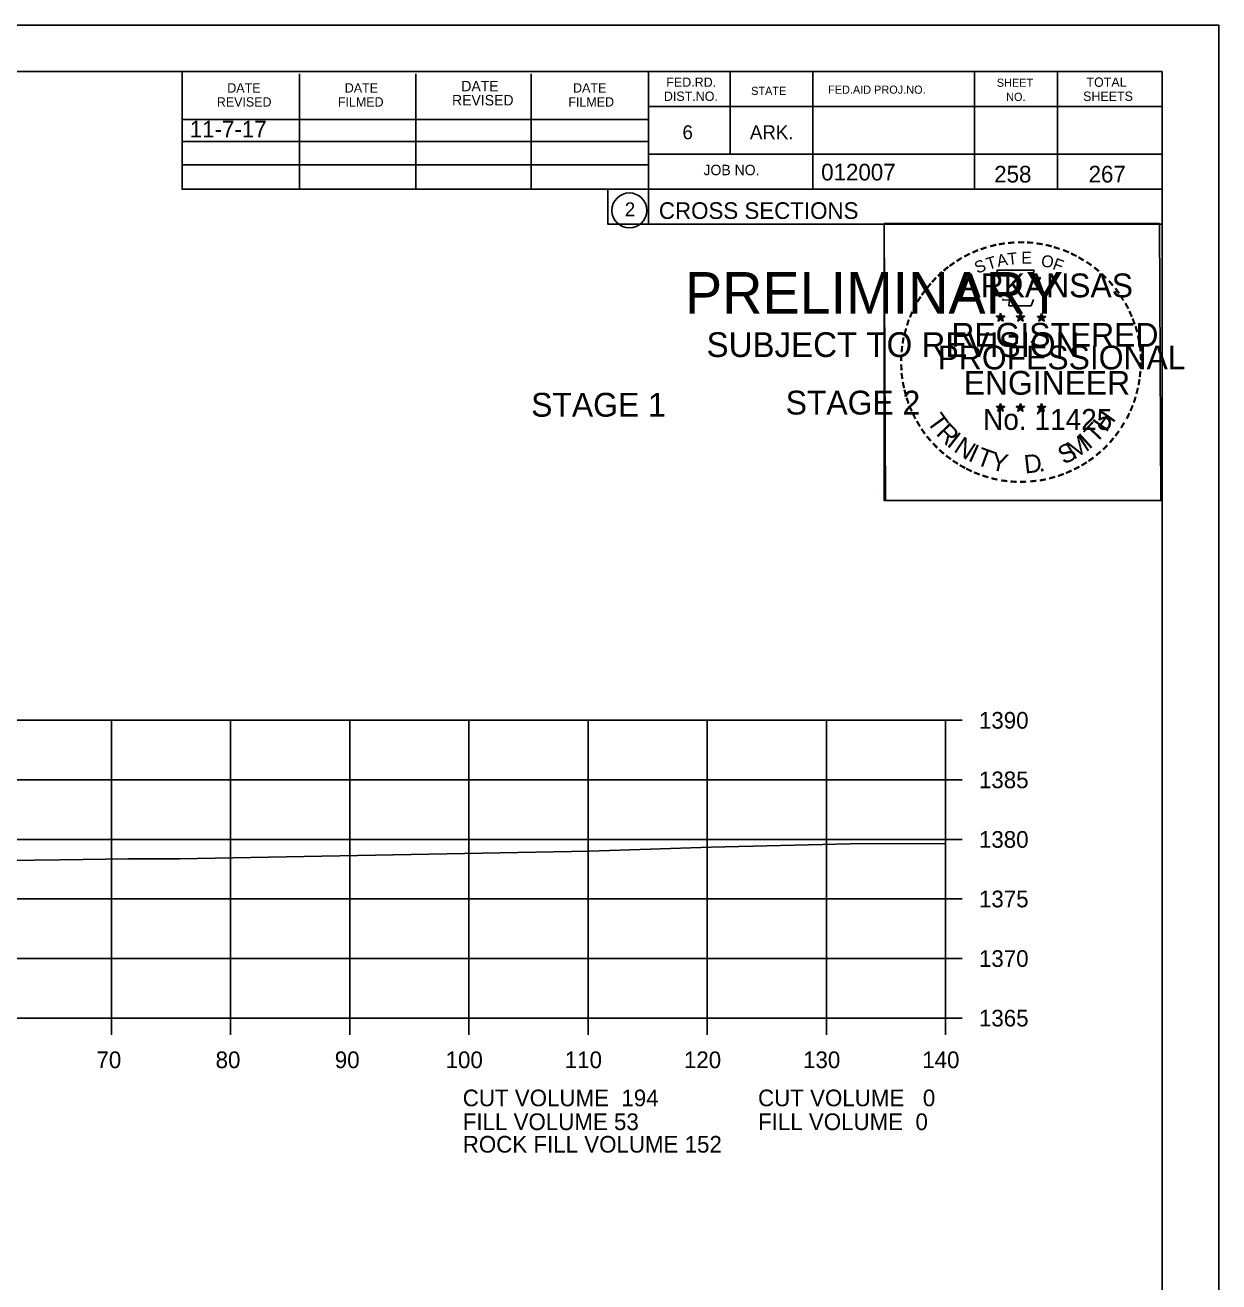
# Model space of a CAD drawing. Extents: x 1374311 to 1383814, y 384102 to 406278.
# Drawn here: x 1382783.6 to 1382883.8, y 386080.4 to 386185.9 of the extents above; entities that cross this region are included whole.
import ezdxf

# ---------------------------------------------------------------- set-up
doc = ezdxf.new("R2010")
doc.units = 0
for name, color, linetype in [('R_Axis', 7, 'Continuous'), ('R_Axis Annot', 7, 'Continuous'), ('R_Border', 7, 'Continuous'), ('R_Border PE', 7, 'Continuous'), ('R_Border Prem', 7, 'Continuous'), ('R_Exist Surface', 7, 'Continuous'), ('R_Fin Surface', 7, 'Continuous'), ('R_Grid', 7, 'Continuous'), ('R_No Plot', 7, 'Continuous'), ('R_Water', 7, 'Continuous')]:
    doc.layers.add(name, color=color, linetype=linetype)

msp = doc.modelspace()

# ---------------------------------------------------------------- linework, layer by layer
at = {"layer": 'R_Axis'}
for p, q in [((1382860.86, 386102.56), (1382860.86, 386127.56)), ((1382862.26, 386127.56), (1382860.86, 386127.56)), ((1382862.26, 386122.56), (1382860.86, 386122.56)), ((1382862.26, 386117.56), (1382860.86, 386117.56)), ((1382862.26, 386112.56), (1382860.86, 386112.56)), ((1382862.26, 386107.56), (1382860.86, 386107.56)), ((1382580.86, 386102.56), (1382860.86, 386102.56)), ((1382790.86, 386101.16), (1382790.86, 386102.56)), ((1382800.86, 386101.16), (1382800.86, 386102.56)), ((1382810.86, 386101.16), (1382810.86, 386102.56)), ((1382820.86, 386101.16), (1382820.86, 386102.56)), ((1382830.86, 386101.16), (1382830.86, 386102.56)), ((1382840.86, 386101.16), (1382840.86, 386102.56)), ((1382850.86, 386101.16), (1382850.86, 386102.56)), ((1382860.86, 386101.16), (1382860.86, 386102.56)), ((1382862.26, 386102.56), (1382860.86, 386102.56))]:
    msp.add_line(p, q, dxfattribs=at)
at = {"layer": 'R_Border'}
for p, q in [((1382562.86, 386182.02), (1382879.04, 386182.02)), ((1382796.78, 386172.14), (1382796.78, 386182.02)), ((1382806.64, 386172.14), (1382806.64, 386181.82)), ((1382816.4, 386172.14), (1382816.4, 386181.82)), ((1382826.08, 386172.14), (1382826.08, 386181.82)), ((1382835.94, 386182.02), (1382835.94, 386169.22)), ((1382842.78, 386182.02), (1382842.78, 386175.08)), ((1382849.72, 386182.02), (1382849.72, 386172.14)), ((1382863.3, 386182.02), (1382863.3, 386172.14)), ((1382870.24, 386182.02), (1382870.24, 386172.14)), ((1382879.04, 385976.56), (1382879.04, 386182.02)), ((1382879.04, 386179.08), (1382835.94, 386179.08)), ((1382879.04, 386179.1), (1382879.04, 386179.1)), ((1382796.78, 386178), (1382835.94, 386178)), ((1382796.78, 386176.14), (1382835.94, 386176.14)), ((1382879.04, 386175.08), (1382835.94, 386175.08)), ((1382838.9, 386175.08), (1382879.04, 386175.08)), ((1382796.78, 386172.14), (1382796.78, 386174.2)), ((1382796.78, 386174.2), (1382835.94, 386174.2)), ((1382879.04, 386172.14), (1382796.78, 386172.14)), ((1382835.94, 386169.22), (1382879.04, 386169.22))]:
    msp.add_line(p, q, dxfattribs=at)
msp.add_circle((1382834.33, 386170.36), 1.47, dxfattribs=at)
at = {"layer": 'R_Border PE'}
for p, q in [((1382865.13, 386161.48), (1382865.47, 386161.37)), ((1382865.13, 386161.48), (1382865.38, 386161.43)), ((1382865.13, 386161.48), (1382865.36, 386161.36)), ((1382865.26, 386161.07), (1382865.47, 386161.37)), ((1382865.26, 386161.07), (1382865.38, 386161.32)), ((1382865.26, 386161.07), (1382865.47, 386161.29)), ((1382865.47, 386161.73), (1382865.43, 386161.48)), ((1382865.47, 386161.37), (1382865.47, 386161.73)), ((1382865.47, 386161.73), (1382865.52, 386161.48)), ((1382865.82, 386161.48), (1382865.47, 386161.37)), ((1382865.69, 386161.07), (1382865.47, 386161.37)), ((1382865.69, 386161.07), (1382865.47, 386161.29)), ((1382865.82, 386161.48), (1382865.54, 386161.43)), ((1382865.69, 386161.07), (1382865.55, 386161.36)), ((1382865.82, 386161.48), (1382865.62, 386161.38)), ((1382866.8, 386161.48), (1382867.14, 386161.37)), ((1382866.8, 386161.48), (1382867.05, 386161.43)), ((1382866.8, 386161.48), (1382867.03, 386161.36)), ((1382866.93, 386161.07), (1382867.14, 386161.37)), ((1382866.93, 386161.07), (1382867.05, 386161.32)), ((1382866.93, 386161.07), (1382867.14, 386161.29)), ((1382867.14, 386161.73), (1382867.1, 386161.48)), ((1382867.14, 386161.37), (1382867.14, 386161.73)), ((1382867.14, 386161.73), (1382867.19, 386161.48)), ((1382867.49, 386161.48), (1382867.14, 386161.37)), ((1382867.36, 386161.07), (1382867.14, 386161.37)), ((1382867.36, 386161.07), (1382867.14, 386161.29)), ((1382867.49, 386161.48), (1382867.21, 386161.43)), ((1382867.36, 386161.07), (1382867.22, 386161.36)), ((1382867.49, 386161.48), (1382867.29, 386161.38)), ((1382868.56, 386161.47), (1382868.91, 386161.36)), ((1382868.56, 386161.47), (1382868.81, 386161.42)), ((1382868.56, 386161.47), (1382868.8, 386161.35)), ((1382868.69, 386161.06), (1382868.91, 386161.36)), ((1382868.69, 386161.06), (1382868.82, 386161.3)), ((1382868.69, 386161.06), (1382868.91, 386161.28)), ((1382868.91, 386161.72), (1382868.87, 386161.47)), ((1382868.91, 386161.36), (1382868.91, 386161.72)), ((1382868.91, 386161.72), (1382868.96, 386161.47)), ((1382869.26, 386161.47), (1382868.91, 386161.36)), ((1382869.12, 386161.06), (1382868.91, 386161.36)), ((1382869.12, 386161.06), (1382868.91, 386161.27)), ((1382869.26, 386161.47), (1382868.97, 386161.42)), ((1382869.12, 386161.06), (1382868.98, 386161.35)), ((1382869.26, 386161.47), (1382869.05, 386161.37)), ((1382865.12, 386153.91), (1382865.47, 386153.8)), ((1382865.12, 386153.91), (1382865.37, 386153.86)), ((1382865.12, 386153.91), (1382865.36, 386153.78)), ((1382865.25, 386153.5), (1382865.47, 386153.8)), ((1382865.25, 386153.5), (1382865.38, 386153.74)), ((1382865.25, 386153.5), (1382865.47, 386153.72)), ((1382865.47, 386154.16), (1382865.43, 386153.91)), ((1382865.47, 386153.8), (1382865.47, 386154.16)), ((1382865.47, 386154.16), (1382865.52, 386153.91)), ((1382865.82, 386153.91), (1382865.47, 386153.8)), ((1382865.68, 386153.5), (1382865.47, 386153.8)), ((1382865.68, 386153.5), (1382865.47, 386153.71)), ((1382865.82, 386153.91), (1382865.53, 386153.86)), ((1382865.68, 386153.5), (1382865.55, 386153.79)), ((1382865.82, 386153.91), (1382865.61, 386153.8)), ((1382866.79, 386153.91), (1382867.14, 386153.8)), ((1382866.79, 386153.91), (1382867.04, 386153.86)), ((1382866.79, 386153.91), (1382867.03, 386153.78)), ((1382866.92, 386153.5), (1382867.14, 386153.8)), ((1382866.92, 386153.5), (1382867.05, 386153.74)), ((1382866.92, 386153.5), (1382867.14, 386153.72)), ((1382867.14, 386154.16), (1382867.1, 386153.91)), ((1382867.14, 386153.8), (1382867.14, 386154.16)), ((1382867.14, 386154.16), (1382867.19, 386153.91)), ((1382867.49, 386153.91), (1382867.14, 386153.8)), ((1382867.35, 386153.5), (1382867.14, 386153.8)), ((1382867.35, 386153.5), (1382867.14, 386153.71)), ((1382867.49, 386153.91), (1382867.2, 386153.86)), ((1382867.35, 386153.5), (1382867.22, 386153.79)), ((1382867.49, 386153.91), (1382867.28, 386153.8)), ((1382868.56, 386153.9), (1382868.91, 386153.79)), ((1382868.56, 386153.9), (1382868.81, 386153.85)), ((1382868.56, 386153.9), (1382868.79, 386153.77)), ((1382868.69, 386153.49), (1382868.91, 386153.79)), ((1382868.69, 386153.49), (1382868.82, 386153.73)), ((1382868.69, 386153.49), (1382868.9, 386153.71)), ((1382868.91, 386154.15), (1382868.87, 386153.9)), ((1382869.12, 386153.49), (1382868.9, 386153.7)), ((1382868.91, 386153.79), (1382868.91, 386154.15)), ((1382868.91, 386154.15), (1382868.96, 386153.9)), ((1382869.25, 386153.9), (1382868.91, 386153.79)), ((1382869.12, 386153.49), (1382868.91, 386153.79)), ((1382869.25, 386153.9), (1382868.97, 386153.85)), ((1382869.12, 386153.49), (1382868.98, 386153.78)), ((1382869.25, 386153.9), (1382869.05, 386153.79))]:
    msp.add_line(p, q, dxfattribs=at)
for points in [[(1382865.17, 386165.36), (1382865.44, 386164.53)], [(1382868.68, 386164.44), (1382868.82, 386164.72), (1382868.13, 386164.7), (1382868.28, 386165.36), (1382865.17, 386165.36)], [(1382865.66, 386162.93), (1382865.66, 386162.85), (1382866.22, 386162.83), (1382866.17, 386162.36), (1382868.04, 386162.36), (1382868.24, 386162.89)], [(1382865.47, 386161.73), (1382865.69, 386161.07), (1382865.13, 386161.48), (1382865.82, 386161.48), (1382865.26, 386161.07), (1382865.47, 386161.73)], [(1382867.14, 386161.73), (1382867.36, 386161.07), (1382866.8, 386161.48), (1382867.49, 386161.48), (1382866.93, 386161.07), (1382867.14, 386161.73)], [(1382868.91, 386161.72), (1382869.12, 386161.06), (1382868.56, 386161.47), (1382869.26, 386161.47), (1382868.69, 386161.06), (1382868.91, 386161.72)], [(1382865.47, 386154.16), (1382865.68, 386153.5), (1382865.12, 386153.91), (1382865.82, 386153.91), (1382865.25, 386153.5), (1382865.47, 386154.16)], [(1382867.14, 386154.16), (1382867.35, 386153.5), (1382866.79, 386153.91), (1382867.49, 386153.91), (1382866.92, 386153.5), (1382867.14, 386154.16)], [(1382868.91, 386154.15), (1382869.12, 386153.49), (1382868.56, 386153.9), (1382869.25, 386153.9), (1382868.69, 386153.49), (1382868.91, 386154.15)]]:
    msp.add_lwpolyline(points, dxfattribs=at)
for centre, radius in [((1382865.47, 386161.37), 0.172), ((1382865.47, 386161.37), 0.145), ((1382865.47, 386161.37), 0.116), ((1382865.47, 386161.37), 0.0991), ((1382865.47, 386161.37), 0.0747), ((1382865.47, 386161.37), 0.0495), ((1382865.47, 386161.37), 0.0296), ((1382867.14, 386161.37), 0.172), ((1382867.14, 386161.37), 0.145), ((1382867.14, 386161.37), 0.116), ((1382867.14, 386161.37), 0.0991), ((1382867.14, 386161.37), 0.0747), ((1382867.14, 386161.37), 0.0495), ((1382867.14, 386161.37), 0.0296), ((1382868.91, 386161.36), 0.172), ((1382868.91, 386161.36), 0.145), ((1382868.91, 386161.36), 0.116), ((1382868.91, 386161.36), 0.0991), ((1382868.91, 386161.36), 0.0747), ((1382868.91, 386161.36), 0.0495), ((1382868.91, 386161.36), 0.0296), ((1382865.47, 386153.8), 0.172), ((1382865.47, 386153.8), 0.145), ((1382865.47, 386153.8), 0.116), ((1382865.47, 386153.8), 0.0991), ((1382865.47, 386153.8), 0.0747), ((1382865.47, 386153.8), 0.0495), ((1382865.47, 386153.8), 0.0296), ((1382867.14, 386153.8), 0.172), ((1382867.14, 386153.8), 0.145), ((1382867.14, 386153.8), 0.116), ((1382867.14, 386153.8), 0.0991), ((1382867.14, 386153.8), 0.0747), ((1382867.14, 386153.8), 0.0495), ((1382867.14, 386153.8), 0.0296), ((1382868.91, 386153.79), 0.172), ((1382868.91, 386153.79), 0.145), ((1382868.91, 386153.79), 0.116), ((1382868.91, 386153.79), 0.0991), ((1382868.91, 386153.79), 0.0747), ((1382868.91, 386153.79), 0.0495), ((1382868.91, 386153.79), 0.0296)]:
    msp.add_circle(centre, radius, dxfattribs=at)
at = {"layer": 'R_Exist Surface'}
msp.add_lwpolyline([(1382675.88, 386114.84), (1382683.87, 386114.89), (1382694.64, 386114.93), (1382706.02, 386115.03), (1382712.43, 386115.05), (1382723.76, 386115.24), (1382735.42, 386115.32), (1382747.94, 386115.45), (1382762.5, 386115.54), (1382786.54, 386115.84), (1382792.3, 386115.92), (1382796.58, 386115.93), (1382830.96, 386116.57), (1382841.19, 386116.91), (1382852.84, 386117.2), (1382860.86, 386117.23)], dxfattribs=at)
at = {"layer": 'R_Grid'}
for p, q in [((1382580.86, 386127.56), (1382860.86, 386127.56)), ((1382790.86, 386102.56), (1382790.86, 386127.56)), ((1382800.86, 386102.56), (1382800.86, 386127.56)), ((1382810.86, 386102.56), (1382810.86, 386127.56)), ((1382820.86, 386102.56), (1382820.86, 386127.56)), ((1382830.86, 386102.56), (1382830.86, 386127.56)), ((1382840.86, 386102.56), (1382840.86, 386127.56)), ((1382850.86, 386102.56), (1382850.86, 386127.56)), ((1382860.86, 386102.56), (1382860.86, 386127.56)), ((1382580.86, 386122.56), (1382860.86, 386122.56)), ((1382580.86, 386117.56), (1382860.86, 386117.56)), ((1382580.86, 386112.56), (1382860.86, 386112.56)), ((1382580.86, 386107.56), (1382860.86, 386107.56)), ((1382580.86, 386102.56), (1382860.86, 386102.56))]:
    msp.add_line(p, q, dxfattribs=at)
at = {"layer": 'R_No Plot'}
for p, q in [((1382550.46, 386185.92), (1382883.79, 386185.92)), ((1382855.08, 386146.77), (1382855.08, 386146.77))]:
    msp.add_line(p, q, dxfattribs=at)
for points in [[(1382550.45, 386185.92), (1382883.79, 386185.92), (1382883.79, 385972.58), (1382550.45, 385972.58)], [(1382796.78, 386182.02), (1382796.78, 386172.14), (1382832.51, 386172.14), (1382832.51, 386169.22), (1382855.71, 386169.22), (1382855.71, 386146.01), (1382879.04, 386146.01), (1382879.04, 385976.56), (1382562.86, 385976.56), (1382562.86, 386182.02)], [(1382855.71, 386169.26), (1382878.81, 386169.26), (1382878.93, 386146.01), (1382855.83, 386146.01)]]:
    msp.add_lwpolyline(points, close=True, dxfattribs=at)

# ---------------------------------------------------------------- texts
at = {"layer": 'R_Axis Annot'}
for s, p in [('1390', (1382863.66, 386126.86)), ('1385', (1382863.66, 386121.86)), ('1380', (1382863.66, 386116.86)), ('1375', (1382863.66, 386111.86)), ('1370', (1382863.66, 386106.86)), ('1365', (1382863.66, 386101.86)), ('70', (1382789.6, 386098.36)), ('80', (1382799.6, 386098.36)), ('90', (1382809.6, 386098.36)), ('100', (1382818.9, 386098.36)), ('110', (1382828.9, 386098.36)), ('120', (1382838.9, 386098.36)), ('130', (1382848.9, 386098.36)), ('140', (1382858.9, 386098.36)), ('CUT VOLUME  194', (1382820.34, 386095.16)), ('CUT VOLUME   0', (1382845.12, 386095.16)), ('FILL VOLUME 53', (1382820.34, 386093.16)), ('FILL VOLUME  0', (1382845.12, 386093.16)), ('ROCK FILL VOLUME 152', (1382820.34, 386091.27))]:
    msp.add_text(s, height=1.4, dxfattribs=at).set_placement(p)
at = {"layer": 'R_Border'}
for s, height, p in [('DATE', 0.879, (1382820.22, 386180.36)), ('FED.RD.', 0.782, (1382837.42, 386180.74)), ('SHEET', 0.684, (1382865.16, 386180.74)), ('TOTAL', 0.782, (1382872.68, 386180.74)), ('DATE', 0.782, (1382800.58, 386180.26)), ('DATE', 0.782, (1382810.44, 386180.26)), ('REVISED', 0.879, (1382819.44, 386179.18)), ('DATE', 0.782, (1382829.6, 386180.26)), ('DIST.NO.', 0.782, (1382837.22, 386179.56)), ('STATE', 0.684, (1382844.54, 386180.06)), ('FED.AID PROJ.NO.', 0.684, (1382851, 386180.16)), ('NO.', 0.684, (1382865.94, 386179.56)), ('SHEETS', 0.782, (1382872.4, 386179.56)), ('REVISED', 0.782, (1382799.7, 386179.08)), ('FILMED', 0.782, (1382809.86, 386179.08)), ('FILMED', 0.782, (1382829.2, 386179.08)), ('6', 1.17, (1382838.78, 386176.34)), ('ARK.', 1.172, (1382844.44, 386176.34)), ('JOB NO.', 0.879, (1382840.54, 386173.32)), ('012007', 1.4, (1382850.42, 386172.88)), ('2', 1.17, (1382833.94, 386169.87)), ('CROSS SECTIONS', 1.4, (1382836.8, 386169.65))]:
    msp.add_text(s, height=height, rotation=360, dxfattribs=at).set_placement(p)
at = {"layer": 'R_Border PE'}
for s, height, rotation, p in [('-', 1.6, 13.6301, (1382864.66, 386166.73)), ('-', 1.6, 10.2193, (1382865.34, 386166.89)), ('-', 1.6, 5.8968, (1382866.07, 386167)), ('-', 1.6, 0.1862, (1382866.84, 386167.07)), ('-', 1.6, 357.743, (1382867.57, 386167.06)), ('-', 1.6, 352.1617, (1382868.31, 386167)), ('-', 1.6, 347.2049, (1382869.03, 386166.89)), ('-', 1.6, 34.0636, (1382862.05, 386165.53)), ('-', 1.6, 28.7918, (1382862.65, 386165.9)), ('-', 1.6, 24.3072, (1382863.28, 386166.22)), ('-', 1.6, 19.1761, (1382863.91, 386166.48)), ('T', 1, 16.4036, (1382864.44, 386165.37)), ('A', 1, 11.2132, (1382865.26, 386165.62)), ('T', 1, 6.0228, (1382866.11, 386165.78)), ('E', 1, 0.8323, (1382867.22, 386165.89)), ('O', 1, 350.4515, (1382868.82, 386165.68)), ('F', 1, 340.0707, (1382869.77, 386165.46)), ('-', 1.6, 342.3362, (1382869.66, 386166.73)), ('-', 1.6, 337.8551, (1382870.4, 386166.51)), ('-', 1.6, 334.1211, (1382871.03, 386166.24)), ('-', 1.6, 329.6409, (1382871.61, 386165.95)), ('-', 1.6, 38.9507, (1382861, 386164.76)), ('-', 1.6, 36.2317, (1382861.47, 386165.13)), ('S', 1, 21.594, (1382863.52, 386165.04)), ('-', 1.6, 325.8627, (1382872.25, 386165.59)), ('-', 1.6, 320.5297, (1382872.86, 386165.17)), ('-', 1.6, 50.6142, (1382859.71, 386163.37)), ('-', 1.6, 48.423, (1382860.12, 386163.86)), ('-', 1.6, 42.9622, (1382860.56, 386164.34)), ('ARKANSAS', 2, 360, (1382862.02, 386163.07)), ('-', 1.6, 315.5786, (1382873.46, 386164.68)), ('-', 1.6, 309.8797, (1382874.03, 386164.13)), ('-', 1.6, 58.0706, (1382858.97, 386162.28)), ('-', 1.6, 54.2325, (1382859.3, 386162.81)), ('-', 1.6, 306.6522, (1382874.56, 386163.53)), ('-', 1.4, 303.6753, (1382875.04, 386162.96)), ('-', 1.6, 62.8713, (1382858.66, 386161.67)), ('-', 1.6, 299.6684, (1382875.36, 386162.35)), ('-', 1.6, 72.3945, (1382858.18, 386160.43)), ('-', 1.6, 67.7743, (1382858.4, 386161.06)), ('DWB', 0.01, 360, (1382865.46, 386161.36)), ('DWB', 0.01, 360, (1382867.13, 386161.36)), ('DWB', 0.01, 360, (1382868.9, 386161.35)), ('-', 1.6, 294.6628, (1382875.68, 386161.74)), ('-', 1.6, 290.5728, (1382875.94, 386161.16)), ('-', 1.6, 75.461, (1382857.99, 386159.71)), ('REGISTERED', 2, 360, (1382861.34, 386158.92)), ('-', 1.6, 285.1233, (1382876.18, 386160.58)), ('-', 1.6, 85.1863, (1382857.78, 386158.31)), ('-', 1.6, 81.2013, (1382857.85, 386159)), ('PROFESSIONAL', 2, 360, (1382860.19, 386157.02)), ('-', 1.6, 280.5493, (1382876.38, 386159.84)), ('-', 1.6, 276.5962, (1382876.54, 386159.07)), ('-', 1.6, 89.0622, (1382857.75, 386157.61)), ('-', 1.6, 274.3301, (1382876.6, 386158.35)), ('-', 1.6, 94.1959, (1382857.79, 386156.88)), ('ENGINEER', 2, 360, (1382862.38, 386154.89)), ('-', 1.6, 263.5172, (1382876.61, 386157.05)), ('-', 1.6, 269.9407, (1382876.63, 386157.72)), ('-', 1.6, 98.9479, (1382857.86, 386156.21)), ('-', 1.6, 101.7149, (1382858, 386155.48)), ('-', 1.6, 260.9953, (1382876.54, 386156.4)), ('-', 1.6, 105.4578, (1382858.16, 386154.89)), ('-', 1.6, 252.8681, (1382876.25, 386155)), ('-', 1.6, 255.7626, (1382876.43, 386155.72)), ('-', 1.6, 109.0874, (1382858.37, 386154.26)), ('-', 1.6, 114.0643, (1382858.63, 386153.66)), ('No. 11425', 1.757, 360, (1382864.01, 386151.94)), ('DWB', 0.01, 360, (1382865.46, 386153.79)), ('DWB', 0.01, 360, (1382867.13, 386153.79)), ('DWB', 0.01, 360, (1382868.89, 386153.78)), ('-', 1.6, 247.8887, (1382876.03, 386154.33)), ('-', 1.6, 115.7289, (1382858.93, 386153.04)), ('-', 1.6, 120.4471, (1382859.29, 386152.46)), ('T', 1.54, 306.0406, (1382859.23, 386152.63)), ('T', 1.54, 46.6444, (1382873.46, 386150.73)), ('H', 1.54, 54.6088, (1382874.35, 386151.67)), ('-', 1.6, 244.6197, (1382875.77, 386153.7)), ('-', 1.6, 125.8934, (1382859.69, 386151.89)), ('R', 1.54, 314.005, (1382859.99, 386151.59)), ('I', 1.54, 321.9694, (1382860.89, 386150.65)), ('I', 1.54, 42.1136, (1382872.9, 386150.25)), ('-', 1.6, 233.8452, (1382874.97, 386152.29)), ('-', 1.6, 239.0712, (1382875.37, 386152.95)), ('-', 1.6, 130.7181, (1382860.15, 386151.34)), ('-', 1.6, 134.2238, (1382860.67, 386150.8)), ('N', 1.54, 326.5002, (1382861.46, 386150.18)), ('I', 1.54, 335.3603, (1382862.67, 386149.4)), ('S', 1.54, 26.9312, (1382870.78, 386149)), ('M', 1.54, 32.6563, (1382871.61, 386149.4)), ('-', 1.6, 225.7653, (1382874.06, 386151.16)), ('-', 1.6, 231.2538, (1382874.54, 386151.73)), ('-', 1.6, 138.9338, (1382861.2, 386150.33)), ('-', 1.6, 144.6463, (1382861.75, 386149.93)), ('T', 1.54, 339.8912, (1382863.33, 386149.07)), ('Y', 1.54, 347.8556, (1382864.55, 386148.62)), ('D', 1.54, 6.3969, (1382867.53, 386148.27)), ('-', 1.6, 215.7363, (1382872.99, 386150.18)), ('-', 1.6, 221.0851, (1382873.54, 386150.66)), ('-', 1.6, 148.0898, (1382862.31, 386149.56)), ('-', 1.6, 151.5704, (1382862.89, 386149.23)), ('-', 1.6, 154.6002, (1382863.41, 386148.98)), ('-', 1.6, 158.5612, (1382864.04, 386148.73)), ('.', 1.54, 13.7642, (1382868.72, 386148.39)), ('-', 1.6, 204.2516, (1382871.27, 386149.13)), ('-', 1.6, 207.3568, (1382871.9, 386149.45)), ('-', 1.6, 212.2491, (1382872.46, 386149.8)), ('-', 1.6, 162.7983, (1382864.72, 386148.52)), ('-', 1.6, 167.5555, (1382865.44, 386148.35)), ('-', 1.6, 173.1155, (1382866.21, 386148.24)), ('-', 1.6, 176.5183, (1382866.96, 386148.19)), ('-', 1.6, 181.5918, (1382867.7, 386148.21)), ('-', 1.6, 185.8167, (1382868.51, 386148.29)), ('-', 1.6, 191.2858, (1382869.25, 386148.42)), ('-', 1.6, 195.4743, (1382869.98, 386148.62)), ('-', 1.6, 200.7184, (1382870.65, 386148.86))]:
    msp.add_text(s, height=height, rotation=rotation, dxfattribs=at).set_placement(p)
at = {"layer": 'R_Border Prem'}
for s, height, p in [('PRELIMINARY', 3.5, (1382838.99, 386161.69)), ('DWB', 0.01, (1382839.74, 386163.54)), ('SUBJECT TO REVISION', 2.0751, (1382840.8, 386158.06))]:
    msp.add_text(s, height=height, rotation=360, dxfattribs=at).set_placement(p)
at = {"layer": 'R_Fin Surface'}
msp.add_text('11-7-17', height=1.4, dxfattribs=at).set_placement((1382797.43, 386176.49))
at = {"layer": 'R_Water'}
for s, p in [('258', (1382864.94, 386172.71)), ('267', (1382872.86, 386172.71))]:
    msp.add_text(s, height=1.4, rotation=360, dxfattribs=at).set_placement(p)
for s, p in [('STAGE 1', (1382826.08, 386153.05)), ('STAGE 2', (1382847.44, 386153.23))]:
    msp.add_text(s, height=2, dxfattribs=at).set_placement(p)

doc.saveas('drawing.dxf')
